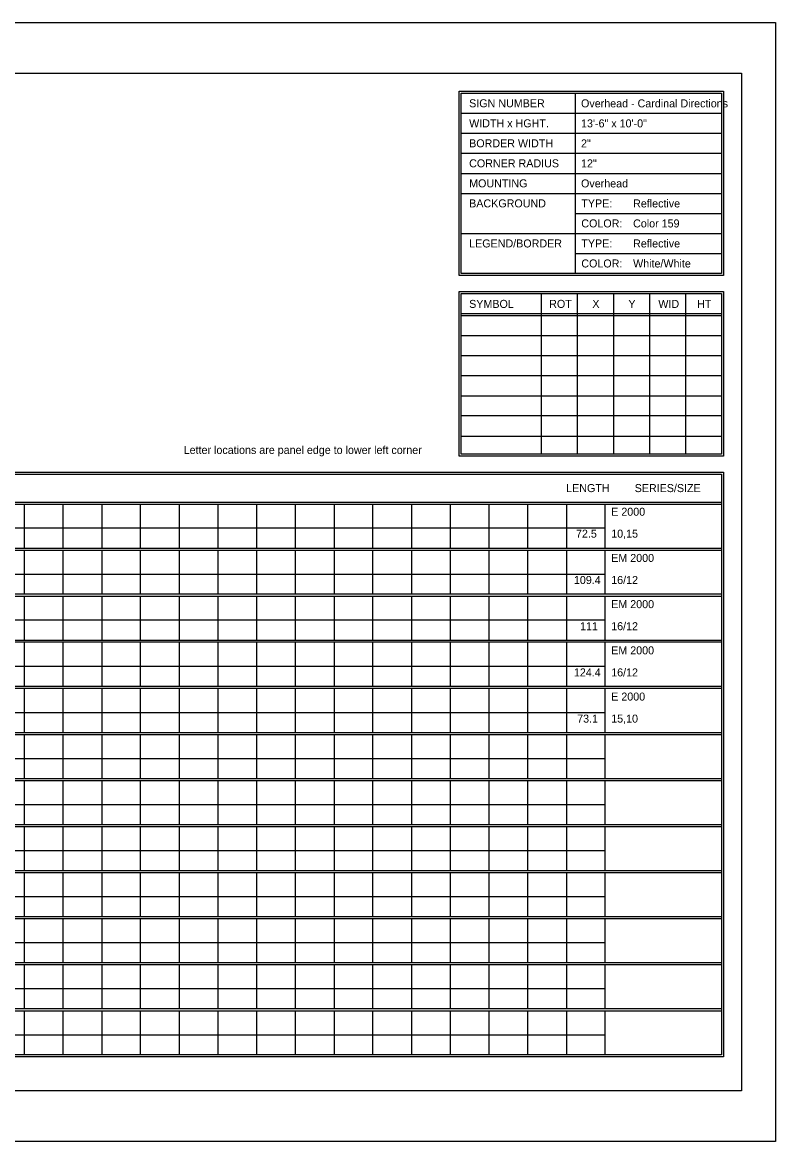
# Model space of a CAD drawing. Extents: x 1806251 to 1809821, y 414895 to 422886.
# Drawn here: x 1809679.34 to 1809684.89, y 415425.97 to 415434.23 of the extents above; entities that cross this region are included whole.
import ezdxf

# ---------------------------------------------------------------- set-up
doc = ezdxf.new("R2010")
doc.units = 0
doc.layers.add('GSSHT', color=7, linetype='Continuous')

msp = doc.modelspace()

# ---------------------------------------------------------------- linework, layer by layer
at = {"layer": 'GSSHT'}
for p, q in [((1809672.1349, 415434.2262), (1809684.8891, 415434.2262)), ((1809684.8891, 415434.2262), (1809684.8891, 415425.9725)), ((1809683.4126, 415433.7035), (1809683.4126, 415432.3747)), ((1809682.571, 415433.5559), (1809684.4905, 415433.5559)), ((1809682.571, 415433.4082), (1809684.4905, 415433.4082)), ((1809682.571, 415433.2606), (1809684.4905, 415433.2606)), ((1809682.571, 415433.1129), (1809684.4905, 415433.1129)), ((1809682.571, 415432.9653), (1809684.4905, 415432.9653)), ((1809683.4126, 415432.8176), (1809684.4905, 415432.8176)), ((1809682.571, 415432.67), (1809684.4905, 415432.67)), ((1809683.4126, 415432.5223), (1809684.4905, 415432.5223)), ((1809683.1616, 415432.227), (1809683.1616, 415431.0428)), ((1809683.4274, 415432.227), (1809683.4274, 415431.0428)), ((1809683.6931, 415432.227), (1809683.6931, 415431.0428)), ((1809683.9589, 415432.227), (1809683.9589, 415431.0428)), ((1809684.2247, 415432.227), (1809684.2247, 415431.0428)), ((1809682.571, 415432.0794), (1809684.4905, 415432.0794)), ((1809682.571, 415432.0646), (1809684.4905, 415432.0646)), ((1809682.571, 415431.9169), (1809684.4905, 415431.9169)), ((1809682.571, 415431.7693), (1809684.4905, 415431.7693)), ((1809682.571, 415431.6216), (1809684.4905, 415431.6216)), ((1809682.571, 415431.471), (1809684.4905, 415431.471)), ((1809682.571, 415431.3263), (1809684.4905, 415431.3263)), ((1809682.571, 415431.1757), (1809684.4905, 415431.1757)), ((1809672.7816, 415430.6885), (1809684.4905, 415430.6885)), ((1809672.7816, 415430.6737), (1809684.4905, 415430.6737)), ((1809679.3492, 415430.6737), (1809679.3492, 415430.3489)), ((1809679.6357, 415430.6737), (1809679.6357, 415430.3489)), ((1809679.9221, 415430.6737), (1809679.9221, 415430.3489)), ((1809680.2056, 415430.6737), (1809680.2056, 415430.3489)), ((1809680.492, 415430.6737), (1809680.492, 415430.3489)), ((1809680.7785, 415430.6737), (1809680.7785, 415430.3489)), ((1809681.062, 415430.6737), (1809681.062, 415430.3489)), ((1809681.3484, 415430.6737), (1809681.3484, 415430.3489)), ((1809681.6349, 415430.6737), (1809681.6349, 415430.3489)), ((1809681.9184, 415430.6737), (1809681.9184, 415430.3489)), ((1809682.2048, 415430.6737), (1809682.2048, 415430.3489)), ((1809682.4913, 415430.6737), (1809682.4913, 415430.3489)), ((1809682.7747, 415430.6737), (1809682.7747, 415430.3489)), ((1809683.0612, 415430.6737), (1809683.0612, 415430.3489)), ((1809683.3476, 415430.6737), (1809683.3476, 415430.3489)), ((1809683.6311, 415430.6737), (1809683.6311, 415430.3489)), ((1809672.7816, 415430.4995), (1809683.6311, 415430.4995)), ((1809672.7816, 415430.3489), (1809684.4905, 415430.3489)), ((1809672.7816, 415430.3341), (1809684.4905, 415430.3341)), ((1809679.3492, 415430.3341), (1809679.3492, 415430.0122)), ((1809679.6357, 415430.3341), (1809679.6357, 415430.0122)), ((1809679.9221, 415430.3341), (1809679.9221, 415430.0122)), ((1809680.2056, 415430.3341), (1809680.2056, 415430.0122)), ((1809680.492, 415430.3341), (1809680.492, 415430.0122)), ((1809680.7785, 415430.3341), (1809680.7785, 415430.0122)), ((1809681.062, 415430.3341), (1809681.062, 415430.0122)), ((1809681.3484, 415430.3341), (1809681.3484, 415430.0122)), ((1809681.6349, 415430.3341), (1809681.6349, 415430.0122)), ((1809681.9184, 415430.3341), (1809681.9184, 415430.0122)), ((1809682.2048, 415430.3341), (1809682.2048, 415430.0122)), ((1809682.4913, 415430.3341), (1809682.4913, 415430.0122)), ((1809682.7747, 415430.3341), (1809682.7747, 415430.0122)), ((1809683.0612, 415430.3341), (1809683.0612, 415430.0122)), ((1809683.3476, 415430.3341), (1809683.3476, 415430.0122)), ((1809683.6311, 415430.3341), (1809683.6311, 415430.0122)), ((1809672.7816, 415430.1569), (1809683.6311, 415430.1569)), ((1809672.7816, 415430.0122), (1809684.4905, 415430.0122)), ((1809672.7816, 415429.9945), (1809684.4905, 415429.9945)), ((1809679.3492, 415429.9945), (1809679.3492, 415429.6697)), ((1809679.6357, 415429.9945), (1809679.6357, 415429.6697)), ((1809679.9221, 415429.9945), (1809679.9221, 415429.6697)), ((1809680.2056, 415429.9945), (1809680.2056, 415429.6697)), ((1809680.492, 415429.9945), (1809680.492, 415429.6697)), ((1809680.7785, 415429.9945), (1809680.7785, 415429.6697)), ((1809681.062, 415429.9945), (1809681.062, 415429.6697)), ((1809681.3484, 415429.9945), (1809681.3484, 415429.6697)), ((1809681.6349, 415429.9945), (1809681.6349, 415429.6697)), ((1809681.9184, 415429.9945), (1809681.9184, 415429.6697)), ((1809682.2048, 415429.9945), (1809682.2048, 415429.6697)), ((1809682.4913, 415429.9945), (1809682.4913, 415429.6697)), ((1809682.7747, 415429.9945), (1809682.7747, 415429.6697)), ((1809683.0612, 415429.9945), (1809683.0612, 415429.6697)), ((1809683.3476, 415429.9945), (1809683.3476, 415429.6697)), ((1809683.6311, 415429.9945), (1809683.6311, 415429.6697)), ((1809672.7816, 415429.8203), (1809683.6311, 415429.8203)), ((1809672.7816, 415429.6697), (1809684.4905, 415429.6697)), ((1809672.7816, 415429.6579), (1809684.4905, 415429.6579)), ((1809679.3492, 415429.6579), (1809679.3492, 415429.3301)), ((1809679.6357, 415429.6579), (1809679.6357, 415429.3301)), ((1809679.9221, 415429.6579), (1809679.9221, 415429.3301)), ((1809680.2056, 415429.6579), (1809680.2056, 415429.3301)), ((1809680.492, 415429.6579), (1809680.492, 415429.3301)), ((1809680.7785, 415429.6579), (1809680.7785, 415429.3301)), ((1809681.062, 415429.6579), (1809681.062, 415429.3301)), ((1809681.3484, 415429.6579), (1809681.3484, 415429.3301)), ((1809681.6349, 415429.6579), (1809681.6349, 415429.3301)), ((1809681.9184, 415429.6579), (1809681.9184, 415429.3301)), ((1809682.2048, 415429.6579), (1809682.2048, 415429.3301)), ((1809682.4913, 415429.6579), (1809682.4913, 415429.3301)), ((1809682.7747, 415429.6579), (1809682.7747, 415429.3301)), ((1809683.0612, 415429.6579), (1809683.0612, 415429.3301)), ((1809683.3476, 415429.6579), (1809683.3476, 415429.3301)), ((1809683.6311, 415429.6579), (1809683.6311, 415429.3301)), ((1809672.7816, 415429.4777), (1809683.6311, 415429.4777)), ((1809672.7816, 415429.3301), (1809684.4905, 415429.3301)), ((1809672.7816, 415429.3153), (1809684.4905, 415429.3153)), ((1809679.3492, 415429.3153), (1809679.3492, 415428.9905)), ((1809679.6357, 415429.3153), (1809679.6357, 415428.9905)), ((1809679.9221, 415429.3153), (1809679.9221, 415428.9905)), ((1809680.2056, 415429.3153), (1809680.2056, 415428.9905)), ((1809680.492, 415429.3153), (1809680.492, 415428.9905)), ((1809680.7785, 415429.3153), (1809680.7785, 415428.9905)), ((1809681.062, 415429.3153), (1809681.062, 415428.9905)), ((1809681.3484, 415429.3153), (1809681.3484, 415428.9905)), ((1809681.6349, 415429.3153), (1809681.6349, 415428.9905)), ((1809681.9184, 415429.3153), (1809681.9184, 415428.9905)), ((1809682.2048, 415429.3153), (1809682.2048, 415428.9905)), ((1809682.4913, 415429.3153), (1809682.4913, 415428.9905)), ((1809682.7747, 415429.3153), (1809682.7747, 415428.9905)), ((1809683.0612, 415429.3153), (1809683.0612, 415428.9905)), ((1809683.3476, 415429.3153), (1809683.3476, 415428.9905)), ((1809683.6311, 415429.3153), (1809683.6311, 415428.9905)), ((1809672.7816, 415429.1381), (1809683.6311, 415429.1381)), ((1809672.7816, 415428.9905), (1809684.4905, 415428.9905)), ((1809672.7816, 415428.9757), (1809684.4905, 415428.9757)), ((1809679.3492, 415428.9757), (1809679.3492, 415428.6509)), ((1809679.6357, 415428.9757), (1809679.6357, 415428.6509)), ((1809679.9221, 415428.9757), (1809679.9221, 415428.6509)), ((1809680.2056, 415428.9757), (1809680.2056, 415428.6509)), ((1809680.492, 415428.9757), (1809680.492, 415428.6509)), ((1809680.7785, 415428.9757), (1809680.7785, 415428.6509)), ((1809681.062, 415428.9757), (1809681.062, 415428.6509)), ((1809681.3484, 415428.9757), (1809681.3484, 415428.6509)), ((1809681.6349, 415428.9757), (1809681.6349, 415428.6509)), ((1809681.9184, 415428.9757), (1809681.9184, 415428.6509)), ((1809682.2048, 415428.9757), (1809682.2048, 415428.6509)), ((1809682.4913, 415428.9757), (1809682.4913, 415428.6509)), ((1809682.7747, 415428.9757), (1809682.7747, 415428.6509)), ((1809683.0612, 415428.9757), (1809683.0612, 415428.6509)), ((1809683.3476, 415428.9757), (1809683.3476, 415428.6509)), ((1809683.6311, 415428.9757), (1809683.6311, 415428.6509)), ((1809672.7816, 415428.7985), (1809683.6311, 415428.7985)), ((1809672.7816, 415428.6509), (1809684.4905, 415428.6509)), ((1809672.7816, 415428.6361), (1809684.4905, 415428.6361)), ((1809679.3492, 415428.6361), (1809679.3492, 415428.3113)), ((1809679.6357, 415428.6361), (1809679.6357, 415428.3113)), ((1809679.9221, 415428.6361), (1809679.9221, 415428.3113)), ((1809680.2056, 415428.6361), (1809680.2056, 415428.3113)), ((1809680.492, 415428.6361), (1809680.492, 415428.3113)), ((1809680.7785, 415428.6361), (1809680.7785, 415428.3113)), ((1809681.062, 415428.6361), (1809681.062, 415428.3113)), ((1809681.3484, 415428.6361), (1809681.3484, 415428.3113)), ((1809681.6349, 415428.6361), (1809681.6349, 415428.3113)), ((1809681.9184, 415428.6361), (1809681.9184, 415428.3113)), ((1809682.2048, 415428.6361), (1809682.2048, 415428.3113)), ((1809682.4913, 415428.6361), (1809682.4913, 415428.3113)), ((1809682.7747, 415428.6361), (1809682.7747, 415428.3113)), ((1809683.0612, 415428.6361), (1809683.0612, 415428.3113)), ((1809683.3476, 415428.6361), (1809683.3476, 415428.3113)), ((1809683.6311, 415428.6361), (1809683.6311, 415428.3113)), ((1809672.7816, 415428.4589), (1809683.6311, 415428.4589)), ((1809672.7816, 415428.3113), (1809684.4905, 415428.3113)), ((1809672.7816, 415428.2965), (1809684.4905, 415428.2965)), ((1809679.3492, 415428.2965), (1809679.3492, 415427.9717)), ((1809679.6357, 415428.2965), (1809679.6357, 415427.9717)), ((1809679.9221, 415428.2965), (1809679.9221, 415427.9717)), ((1809680.2056, 415428.2965), (1809680.2056, 415427.9717)), ((1809680.492, 415428.2965), (1809680.492, 415427.9717)), ((1809680.7785, 415428.2965), (1809680.7785, 415427.9717)), ((1809681.062, 415428.2965), (1809681.062, 415427.9717)), ((1809681.3484, 415428.2965), (1809681.3484, 415427.9717)), ((1809681.6349, 415428.2965), (1809681.6349, 415427.9717)), ((1809681.9184, 415428.2965), (1809681.9184, 415427.9717)), ((1809682.2048, 415428.2965), (1809682.2048, 415427.9717)), ((1809682.4913, 415428.2965), (1809682.4913, 415427.9717)), ((1809682.7747, 415428.2965), (1809682.7747, 415427.9717)), ((1809683.0612, 415428.2965), (1809683.0612, 415427.9717)), ((1809683.3476, 415428.2965), (1809683.3476, 415427.9717)), ((1809683.6311, 415428.2965), (1809683.6311, 415427.9717)), ((1809672.7816, 415428.1193), (1809683.6311, 415428.1193)), ((1809672.7816, 415427.9717), (1809684.4905, 415427.9717)), ((1809672.7816, 415427.9569), (1809684.4905, 415427.9569)), ((1809679.3492, 415427.9569), (1809679.3492, 415427.6321)), ((1809679.6357, 415427.9569), (1809679.6357, 415427.6321)), ((1809679.9221, 415427.9569), (1809679.9221, 415427.6321)), ((1809680.2056, 415427.9569), (1809680.2056, 415427.6321)), ((1809680.492, 415427.9569), (1809680.492, 415427.6321)), ((1809680.7785, 415427.9569), (1809680.7785, 415427.6321)), ((1809681.062, 415427.9569), (1809681.062, 415427.6321)), ((1809681.3484, 415427.9569), (1809681.3484, 415427.6321)), ((1809681.6349, 415427.9569), (1809681.6349, 415427.6321)), ((1809681.9184, 415427.9569), (1809681.9184, 415427.6321)), ((1809682.2048, 415427.9569), (1809682.2048, 415427.6321)), ((1809682.4913, 415427.9569), (1809682.4913, 415427.6321)), ((1809682.7747, 415427.9569), (1809682.7747, 415427.6321)), ((1809683.0612, 415427.9569), (1809683.0612, 415427.6321)), ((1809683.3476, 415427.9569), (1809683.3476, 415427.6321)), ((1809683.6311, 415427.9569), (1809683.6311, 415427.6321)), ((1809672.7816, 415427.7797), (1809683.6311, 415427.7797)), ((1809672.7816, 415427.6321), (1809684.4905, 415427.6321)), ((1809672.7816, 415427.6173), (1809684.4905, 415427.6173)), ((1809679.3492, 415427.6173), (1809679.3492, 415427.2925)), ((1809679.6357, 415427.6173), (1809679.6357, 415427.2925)), ((1809679.9221, 415427.6173), (1809679.9221, 415427.2925)), ((1809680.2056, 415427.6173), (1809680.2056, 415427.2925)), ((1809680.492, 415427.6173), (1809680.492, 415427.2925)), ((1809680.7785, 415427.6173), (1809680.7785, 415427.2925)), ((1809681.062, 415427.6173), (1809681.062, 415427.2925)), ((1809681.3484, 415427.6173), (1809681.3484, 415427.2925)), ((1809681.6349, 415427.6173), (1809681.6349, 415427.2925)), ((1809681.9184, 415427.6173), (1809681.9184, 415427.2925)), ((1809682.2048, 415427.6173), (1809682.2048, 415427.2925)), ((1809682.4913, 415427.6173), (1809682.4913, 415427.2925)), ((1809682.7747, 415427.6173), (1809682.7747, 415427.2925)), ((1809683.0612, 415427.6173), (1809683.0612, 415427.2925)), ((1809683.3476, 415427.6173), (1809683.3476, 415427.2925)), ((1809683.6311, 415427.6173), (1809683.6311, 415427.2925)), ((1809672.7816, 415427.4401), (1809683.6311, 415427.4401)), ((1809672.7816, 415427.2925), (1809684.4905, 415427.2925)), ((1809672.7816, 415427.2777), (1809684.4905, 415427.2777)), ((1809679.3492, 415427.2777), (1809679.3492, 415426.9529)), ((1809679.6357, 415427.2777), (1809679.6357, 415426.9529)), ((1809679.9221, 415427.2777), (1809679.9221, 415426.9529)), ((1809680.2056, 415427.2777), (1809680.2056, 415426.9529)), ((1809680.492, 415427.2777), (1809680.492, 415426.9529)), ((1809680.7785, 415427.2777), (1809680.7785, 415426.9529)), ((1809681.062, 415427.2777), (1809681.062, 415426.9529)), ((1809681.3484, 415427.2777), (1809681.3484, 415426.9529)), ((1809681.6349, 415427.2777), (1809681.6349, 415426.9529)), ((1809681.9184, 415427.2777), (1809681.9184, 415426.9529)), ((1809682.2048, 415427.2777), (1809682.2048, 415426.9529)), ((1809682.4913, 415427.2777), (1809682.4913, 415426.9529)), ((1809682.7747, 415427.2777), (1809682.7747, 415426.9529)), ((1809683.0612, 415427.2777), (1809683.0612, 415426.9529)), ((1809683.3476, 415427.2777), (1809683.3476, 415426.9529)), ((1809683.6311, 415427.2777), (1809683.6311, 415426.9529)), ((1809672.7816, 415427.1005), (1809683.6311, 415427.1005)), ((1809672.7816, 415426.9529), (1809684.4905, 415426.9529)), ((1809672.7816, 415426.9381), (1809684.4905, 415426.9381)), ((1809679.3492, 415426.9381), (1809679.3492, 415426.6133)), ((1809679.6357, 415426.9381), (1809679.6357, 415426.6133)), ((1809679.9221, 415426.9381), (1809679.9221, 415426.6133)), ((1809680.2056, 415426.9381), (1809680.2056, 415426.6133)), ((1809680.492, 415426.9381), (1809680.492, 415426.6133)), ((1809680.7785, 415426.9381), (1809680.7785, 415426.6133)), ((1809681.062, 415426.9381), (1809681.062, 415426.6133)), ((1809681.3484, 415426.9381), (1809681.3484, 415426.6133)), ((1809681.6349, 415426.9381), (1809681.6349, 415426.6133)), ((1809681.9184, 415426.9381), (1809681.9184, 415426.6133)), ((1809682.2048, 415426.9381), (1809682.2048, 415426.6133)), ((1809682.4913, 415426.9381), (1809682.4913, 415426.6133)), ((1809682.7747, 415426.9381), (1809682.7747, 415426.6133)), ((1809683.0612, 415426.9381), (1809683.0612, 415426.6133)), ((1809683.3476, 415426.9381), (1809683.3476, 415426.6133)), ((1809683.6311, 415426.9381), (1809683.6311, 415426.6133)), ((1809672.7816, 415426.7609), (1809683.6311, 415426.7609)), ((1809684.8891, 415425.9725), (1809672.1349, 415425.9725))]:
    msp.add_line(p, q, dxfattribs=at)
for points in [[(1809672.634, 415433.8512), (1809684.6381, 415433.8512), (1809684.6381, 415426.3475), (1809672.634, 415426.3475)], [(1809682.5562, 415433.7183), (1809684.5052, 415433.7183), (1809684.5052, 415432.3599), (1809682.5562, 415432.3599)], [(1809682.571, 415433.7035), (1809684.4905, 415433.7035), (1809684.4905, 415432.3747), (1809682.571, 415432.3747)], [(1809682.5562, 415432.2418), (1809684.5052, 415432.2418), (1809684.5052, 415431.0281), (1809682.5562, 415431.0281)], [(1809682.571, 415432.227), (1809684.4905, 415432.227), (1809684.4905, 415431.0428), (1809682.571, 415431.0428)], [(1809672.7669, 415430.91), (1809684.5052, 415430.91), (1809684.5052, 415426.5985), (1809672.7669, 415426.5985)], [(1809672.7816, 415430.8952), (1809684.4905, 415430.8952), (1809684.4905, 415426.6133), (1809672.7816, 415426.6133)]]:
    msp.add_lwpolyline(points, close=True, dxfattribs=at)

# ---------------------------------------------------------------- texts
for s, height, p in [('SIGN NUMBER', 0.059055, (1809682.63, 415433.6002)), ('Overhead - Cardinal Directions', 0.059025, (1809683.4549, 415433.5994)), ('WIDTH x HGHT.', 0.059055, (1809682.63, 415433.4525)), ('13\'-6" x 10\'-0"', 0.059025, (1809683.4549, 415433.4519)), ('BORDER WIDTH', 0.059055, (1809682.63, 415433.3049)), ('2"', 0.05903, (1809683.4549, 415433.3043)), ('CORNER RADIUS', 0.059055, (1809682.63, 415433.1572)), ('12"', 0.05903, (1809683.4549, 415433.1568)), ('MOUNTING', 0.05906, (1809682.63, 415433.0096)), ('Overhead', 0.05903, (1809683.4549, 415433.0092)), ('BACKGROUND', 0.05906, (1809682.63, 415432.8619)), ('TYPE:', 0.05906, (1809683.4569, 415432.8619)), ('Reflective', 0.05903, (1809683.8386, 415432.8616)), ('COLOR:', 0.05906, (1809683.4569, 415432.7143)), ('Color 159', 0.05903, (1809683.8386, 415432.7141)), ('LEGEND/BORDER', 0.059055, (1809682.63, 415432.5666)), ('Reflective', 0.05903, (1809683.8386, 415432.5665)), ('TYPE:', 0.05906, (1809683.4569, 415432.5666)), ('COLOR:', 0.05906, (1809683.4569, 415432.419)), ('White/White', 0.059025, (1809683.8386, 415432.4189)), ('SYMBOL', 0.05906, (1809682.63, 415432.1207)), ('ROT', 0.05906, (1809683.22, 415432.1207)), ('X', 0.0591, (1809683.538, 415432.1207)), ('Y', 0.0591, (1809683.8041, 415432.1207)), ('WID', 0.05906, (1809684.0246, 415432.1207)), ('HT', 0.05906, (1809684.3102, 415432.1207)), ('Letter locations are panel edge to lower left corner', 0.059025, (1809680.5257, 415431.0437)), ('LENGTH', 0.05906, (1809683.345, 415430.7623)), ('SERIES/SIZE', 0.059061, (1809683.8502, 415430.7623)), ('E 2000', 0.05903, (1809683.6773, 415430.5879)), ('72.5', 0.05903, (1809683.4174, 415430.4263)), ('10,15', 0.05903, (1809683.6773, 415430.4263)), ('EM 2000', 0.05903, (1809683.6772, 415430.2472)), ('109.4', 0.05903, (1809683.4024, 415430.0846)), ('16/12', 0.05903, (1809683.6772, 415430.0846)), ('EM 2000', 0.05903, (1809683.6772, 415429.9065)), ('111', 0.05903, (1809683.4478, 415429.7438)), ('16/12', 0.05903, (1809683.6772, 415429.7438)), ('EM 2000', 0.05903, (1809683.6772, 415429.5657)), ('124.4', 0.05903, (1809683.4023, 415429.4031)), ('16/12', 0.05903, (1809683.6772, 415429.4031)), ('E 2000', 0.05903, (1809683.6772, 415429.225)), ('73.1', 0.05903, (1809683.4263, 415429.0623)), ('15,10', 0.05903, (1809683.6772, 415429.0623))]:
    msp.add_text(s, height=height, dxfattribs=at).set_placement(p)

doc.saveas('drawing.dxf')
